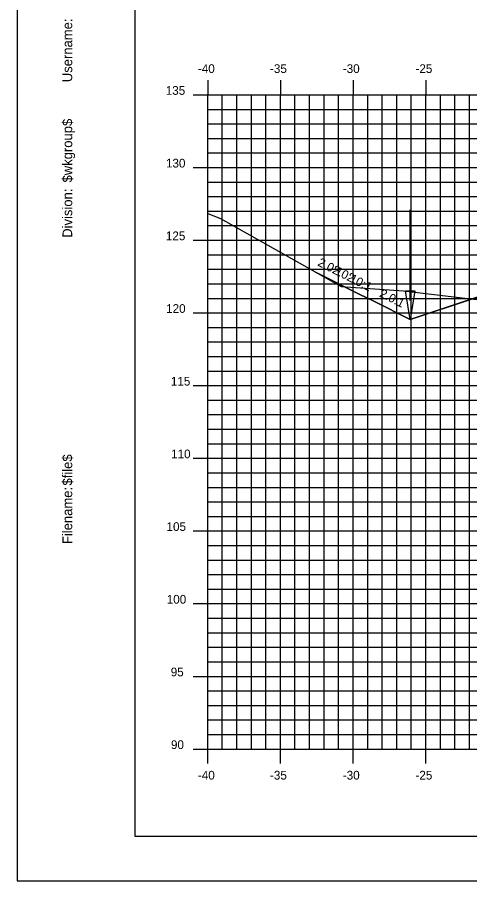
# Model space of a CAD drawing. Extents: x 850598 to 870284, y 366541 to 366651.
# Drawn here: x 869447.1 to 869478.2, y 366541.2 to 366600.6 of the extents above; entities that cross this region are included whole.
import ezdxf

# ---------------------------------------------------------------- set-up
doc = ezdxf.new("R2010")
doc.units = 0
for name, color, linetype in [('ANNOTATION', 7, 'Continuous'), ('BORDER', 7, 'Continuous'), ('D_Drainage_Ditch_Line', 7, 'Continuous'), ('D_Roadway_Centerline', 7, 'Continuous'), ('D_Roadway_SlopeLines', 7, 'Continuous'), ('H_V ANNOTATION', 7, 'Continuous'), ('MAJOR', 7, 'Continuous'), ('MINOR', 7, 'Continuous'), ('PLOT BOUNDARY', 7, 'Continuous'), ('S_Roadway_Centerline', 7, 'Continuous')]:
    doc.layers.add(name, color=color, linetype=linetype)

msp = doc.modelspace()

# ---------------------------------------------------------------- linework, layer by layer
at = {"layer": 'BORDER'}
for p, q in [((869455.204, 366649.225), (869455.204, 366544.225)), ((869455.204, 366544.225), (869615.204, 366544.225))]:
    msp.add_line(p, q, dxfattribs=at)
at = {"layer": 'D_Drainage_Ditch_Line'}
msp.add_line((869474.12, 366581.081), (869474.121, 366587.324), dxfattribs=at)
msp.add_lwpolyline([(869473.792, 366581.737), (869474.448, 366581.737), (869474.12, 366579.769)], close=True, dxfattribs=at)
at = {"layer": 'D_Roadway_Centerline'}
msp.add_lwpolyline([(869467.614, 366583.033), (869468.614, 366582.528), (869469.614, 366582.025), (869470.614, 366581.522), (869471.614, 366581.022), (869474.12, 366579.769), (869478.61, 366581.265), (869485.203, 366583.463), (869489.203, 366583.583), (869500.203, 366582.923), (869511.203, 366582.263), (869515.203, 366582.023), (869517.203, 366581.903), (869524.52, 366579.464), (869556.653, 366568.222), (869563.94, 366565.672), (869573.802, 366562.222), (869577.802, 366562.222)], dxfattribs=at)
at = {"layer": 'D_Roadway_SlopeLines'}
for points in [[(869489.203, 366583.583), (869485.203, 366583.463), (869474.12, 366579.769)], [(869474.12, 366579.769), (869471.614, 366581.022), (869470.614, 366581.522), (869469.614, 366582.025), (869468.614, 366582.528), (869467.614, 366583.033)]]:
    msp.add_lwpolyline(points, dxfattribs=at)
at = {"layer": 'MAJOR'}
for p, q in [((869460.203, 366596.227), (869460.203, 366595.225)), ((869460.203, 366596.227), (869460.203, 366595.225)), ((869465.203, 366596.227), (869465.203, 366595.225)), ((869465.203, 366596.227), (869465.203, 366595.225)), ((869470.203, 366596.227), (869470.203, 366595.225)), ((869470.203, 366596.227), (869470.203, 366595.225)), ((869475.203, 366596.227), (869475.203, 366595.225)), ((869475.203, 366596.227), (869475.203, 366595.225)), ((869459.201, 366595.225), (869460.203, 366595.225)), ((869459.201, 366595.225), (869460.203, 366595.225)), ((869460.203, 366595.225), (869600.203, 366595.225)), ((869460.203, 366550.225), (869460.203, 366595.225)), ((869460.203, 366550.225), (869460.203, 366595.225)), ((869460.203, 366595.225), (869600.203, 366595.225)), ((869460.203, 366595.225), (869600.203, 366595.225)), ((869460.203, 366550.225), (869460.203, 366595.225)), ((869460.203, 366550.225), (869460.203, 366595.225)), ((869460.203, 366595.225), (869600.203, 366595.225)), ((869465.203, 366550.225), (869465.203, 366595.225)), ((869465.203, 366550.225), (869465.203, 366595.225)), ((869470.203, 366550.225), (869470.203, 366595.225)), ((869470.203, 366550.225), (869470.203, 366595.225)), ((869475.203, 366550.225), (869475.203, 366595.225)), ((869475.203, 366550.225), (869475.203, 366595.225)), ((869459.201, 366590.225), (869460.203, 366590.225)), ((869459.201, 366590.225), (869460.203, 366590.225)), ((869460.203, 366590.225), (869600.203, 366590.225)), ((869460.203, 366590.225), (869600.203, 366590.225)), ((869459.201, 366585.225), (869460.203, 366585.225)), ((869459.201, 366585.225), (869460.203, 366585.225)), ((869460.203, 366585.225), (869600.203, 366585.225)), ((869460.203, 366585.225), (869600.203, 366585.225)), ((869459.201, 366580.225), (869460.203, 366580.225)), ((869459.201, 366580.225), (869460.203, 366580.225)), ((869460.203, 366580.225), (869600.203, 366580.225)), ((869460.203, 366580.225), (869600.203, 366580.225)), ((869459.201, 366575.225), (869460.203, 366575.225)), ((869459.201, 366575.225), (869460.203, 366575.225)), ((869460.203, 366575.225), (869600.203, 366575.225)), ((869460.203, 366575.225), (869600.203, 366575.225)), ((869459.201, 366570.225), (869460.203, 366570.225)), ((869459.201, 366570.225), (869460.203, 366570.225)), ((869460.203, 366570.225), (869600.203, 366570.225)), ((869460.203, 366570.225), (869600.203, 366570.225)), ((869459.201, 366565.225), (869460.203, 366565.225)), ((869459.201, 366565.225), (869460.203, 366565.225)), ((869460.203, 366565.225), (869600.203, 366565.225)), ((869460.203, 366565.225), (869600.203, 366565.225)), ((869459.201, 366560.225), (869460.203, 366560.225)), ((869459.201, 366560.225), (869460.203, 366560.225)), ((869460.203, 366560.225), (869600.203, 366560.225)), ((869460.203, 366560.225), (869600.203, 366560.225)), ((869459.201, 366555.225), (869460.203, 366555.225)), ((869459.201, 366555.225), (869460.203, 366555.225)), ((869460.203, 366555.225), (869600.203, 366555.225)), ((869460.203, 366555.225), (869600.203, 366555.225)), ((869459.201, 366550.225), (869460.203, 366550.225)), ((869459.201, 366550.225), (869460.203, 366550.225)), ((869460.203, 366550.225), (869600.203, 366550.225)), ((869460.203, 366550.225), (869600.203, 366550.225)), ((869460.203, 366549.223), (869460.203, 366550.225)), ((869460.203, 366550.225), (869600.203, 366550.225)), ((869460.203, 366550.225), (869600.203, 366550.225)), ((869460.203, 366549.223), (869460.203, 366550.225)), ((869465.203, 366549.223), (869465.203, 366550.225)), ((869465.203, 366549.223), (869465.203, 366550.225)), ((869470.203, 366549.223), (869470.203, 366550.225)), ((869470.203, 366549.223), (869470.203, 366550.225)), ((869475.203, 366549.223), (869475.203, 366550.225)), ((869475.203, 366549.223), (869475.203, 366550.225))]:
    msp.add_line(p, q, dxfattribs=at)
at = {"layer": 'MINOR'}
for p, q in [((869461.203, 366550.225), (869461.203, 366595.225)), ((869461.203, 366550.225), (869461.203, 366595.225)), ((869462.203, 366550.225), (869462.203, 366595.225)), ((869462.203, 366550.225), (869462.203, 366595.225)), ((869463.203, 366550.225), (869463.203, 366595.225)), ((869463.203, 366550.225), (869463.203, 366595.225)), ((869464.203, 366550.225), (869464.203, 366595.225)), ((869464.203, 366550.225), (869464.203, 366595.225)), ((869466.203, 366550.225), (869466.203, 366595.225)), ((869466.203, 366550.225), (869466.203, 366595.225)), ((869467.203, 366550.225), (869467.203, 366595.225)), ((869467.203, 366550.225), (869467.203, 366595.225)), ((869468.203, 366550.225), (869468.203, 366595.225)), ((869468.203, 366550.225), (869468.203, 366595.225)), ((869469.203, 366550.225), (869469.203, 366595.225)), ((869469.203, 366550.225), (869469.203, 366595.225)), ((869471.203, 366550.225), (869471.203, 366595.225)), ((869471.203, 366550.225), (869471.203, 366595.225)), ((869472.203, 366550.225), (869472.203, 366595.225)), ((869472.203, 366550.225), (869472.203, 366595.225)), ((869473.203, 366550.225), (869473.203, 366595.225)), ((869473.203, 366550.225), (869473.203, 366595.225)), ((869474.203, 366550.225), (869474.203, 366595.225)), ((869474.203, 366550.225), (869474.203, 366595.225)), ((869476.203, 366550.225), (869476.203, 366595.225)), ((869476.203, 366550.225), (869476.203, 366595.225)), ((869477.203, 366550.225), (869477.203, 366595.225)), ((869477.203, 366550.225), (869477.203, 366595.225)), ((869478.203, 366550.225), (869478.203, 366595.225)), ((869478.203, 366550.225), (869478.203, 366595.225)), ((869460.203, 366594.225), (869600.203, 366594.225)), ((869460.203, 366594.225), (869461.205, 366594.225)), ((869460.203, 366594.225), (869600.203, 366594.225)), ((869460.203, 366594.225), (869461.205, 366594.225)), ((869460.203, 366593.225), (869600.203, 366593.225)), ((869460.203, 366593.225), (869461.205, 366593.225)), ((869460.203, 366593.225), (869600.203, 366593.225)), ((869460.203, 366593.225), (869461.205, 366593.225)), ((869460.203, 366592.225), (869600.203, 366592.225)), ((869460.203, 366592.225), (869461.205, 366592.225)), ((869460.203, 366592.225), (869600.203, 366592.225)), ((869460.203, 366592.225), (869461.205, 366592.225)), ((869460.203, 366591.225), (869600.203, 366591.225)), ((869460.203, 366591.225), (869461.205, 366591.225)), ((869460.203, 366591.225), (869600.203, 366591.225)), ((869460.203, 366591.225), (869461.205, 366591.225)), ((869460.203, 366589.225), (869600.203, 366589.225)), ((869460.203, 366589.225), (869461.205, 366589.225)), ((869460.203, 366589.225), (869600.203, 366589.225)), ((869460.203, 366589.225), (869461.205, 366589.225)), ((869460.203, 366588.225), (869600.203, 366588.225)), ((869460.203, 366588.225), (869461.205, 366588.225)), ((869460.203, 366588.225), (869600.203, 366588.225)), ((869460.203, 366588.225), (869461.205, 366588.225)), ((869460.203, 366587.225), (869600.203, 366587.225)), ((869460.203, 366587.225), (869461.205, 366587.225)), ((869460.203, 366587.225), (869600.203, 366587.225)), ((869460.203, 366587.225), (869461.205, 366587.225)), ((869460.203, 366586.225), (869600.203, 366586.225)), ((869460.203, 366586.225), (869461.205, 366586.225)), ((869460.203, 366586.225), (869600.203, 366586.225)), ((869460.203, 366586.225), (869461.205, 366586.225)), ((869460.203, 366584.225), (869600.203, 366584.225)), ((869460.203, 366584.225), (869461.205, 366584.225)), ((869460.203, 366584.225), (869600.203, 366584.225)), ((869460.203, 366584.225), (869461.205, 366584.225)), ((869460.203, 366583.225), (869600.203, 366583.225)), ((869460.203, 366583.225), (869461.205, 366583.225)), ((869460.203, 366583.225), (869600.203, 366583.225)), ((869460.203, 366583.225), (869461.205, 366583.225)), ((869460.203, 366582.225), (869600.203, 366582.225)), ((869460.203, 366582.225), (869461.205, 366582.225)), ((869460.203, 366582.225), (869600.203, 366582.225)), ((869460.203, 366582.225), (869461.205, 366582.225)), ((869460.203, 366581.225), (869600.203, 366581.225)), ((869460.203, 366581.225), (869461.205, 366581.225)), ((869460.203, 366581.225), (869600.203, 366581.225)), ((869460.203, 366581.225), (869461.205, 366581.225)), ((869460.203, 366579.225), (869600.203, 366579.225)), ((869460.203, 366579.225), (869461.205, 366579.225)), ((869460.203, 366579.225), (869600.203, 366579.225)), ((869460.203, 366579.225), (869461.205, 366579.225)), ((869460.203, 366578.225), (869600.203, 366578.225)), ((869460.203, 366578.225), (869461.205, 366578.225)), ((869460.203, 366578.225), (869600.203, 366578.225)), ((869460.203, 366578.225), (869461.205, 366578.225)), ((869460.203, 366577.225), (869600.203, 366577.225)), ((869460.203, 366577.225), (869461.205, 366577.225)), ((869460.203, 366577.225), (869600.203, 366577.225)), ((869460.203, 366577.225), (869461.205, 366577.225)), ((869460.203, 366576.225), (869600.203, 366576.225)), ((869460.203, 366576.225), (869461.205, 366576.225)), ((869460.203, 366576.225), (869600.203, 366576.225)), ((869460.203, 366576.225), (869461.205, 366576.225)), ((869460.203, 366574.225), (869600.203, 366574.225)), ((869460.203, 366574.225), (869461.205, 366574.225)), ((869460.203, 366574.225), (869600.203, 366574.225)), ((869460.203, 366574.225), (869461.205, 366574.225)), ((869460.203, 366573.225), (869600.203, 366573.225)), ((869460.203, 366573.225), (869461.205, 366573.225)), ((869460.203, 366573.225), (869600.203, 366573.225)), ((869460.203, 366573.225), (869461.205, 366573.225)), ((869460.203, 366572.225), (869600.203, 366572.225)), ((869460.203, 366572.225), (869461.205, 366572.225)), ((869460.203, 366572.225), (869600.203, 366572.225)), ((869460.203, 366572.225), (869461.205, 366572.225)), ((869460.203, 366571.225), (869600.203, 366571.225)), ((869460.203, 366571.225), (869461.205, 366571.225)), ((869460.203, 366571.225), (869600.203, 366571.225)), ((869460.203, 366571.225), (869461.205, 366571.225)), ((869460.203, 366569.225), (869600.203, 366569.225)), ((869460.203, 366569.225), (869461.205, 366569.225)), ((869460.203, 366569.225), (869600.203, 366569.225)), ((869460.203, 366569.225), (869461.205, 366569.225)), ((869460.203, 366568.225), (869600.203, 366568.225)), ((869460.203, 366568.225), (869461.205, 366568.225)), ((869460.203, 366568.225), (869600.203, 366568.225)), ((869460.203, 366568.225), (869461.205, 366568.225)), ((869460.203, 366567.225), (869600.203, 366567.225)), ((869460.203, 366567.225), (869461.205, 366567.225)), ((869460.203, 366567.225), (869600.203, 366567.225)), ((869460.203, 366567.225), (869461.205, 366567.225)), ((869460.203, 366566.225), (869600.203, 366566.225)), ((869460.203, 366566.225), (869461.205, 366566.225)), ((869460.203, 366566.225), (869600.203, 366566.225)), ((869460.203, 366566.225), (869461.205, 366566.225)), ((869460.203, 366564.225), (869600.203, 366564.225)), ((869460.203, 366564.225), (869461.205, 366564.225)), ((869460.203, 366564.225), (869600.203, 366564.225)), ((869460.203, 366564.225), (869461.205, 366564.225)), ((869460.203, 366563.225), (869600.203, 366563.225)), ((869460.203, 366563.225), (869461.205, 366563.225)), ((869460.203, 366563.225), (869600.203, 366563.225)), ((869460.203, 366563.225), (869461.205, 366563.225)), ((869460.203, 366562.225), (869600.203, 366562.225)), ((869460.203, 366562.225), (869461.205, 366562.225)), ((869460.203, 366562.225), (869600.203, 366562.225)), ((869460.203, 366562.225), (869461.205, 366562.225)), ((869460.203, 366561.225), (869600.203, 366561.225)), ((869460.203, 366561.225), (869461.205, 366561.225)), ((869460.203, 366561.225), (869600.203, 366561.225)), ((869460.203, 366561.225), (869461.205, 366561.225)), ((869460.203, 366559.225), (869600.203, 366559.225)), ((869460.203, 366559.225), (869461.205, 366559.225)), ((869460.203, 366559.225), (869600.203, 366559.225)), ((869460.203, 366559.225), (869461.205, 366559.225)), ((869460.203, 366558.225), (869600.203, 366558.225)), ((869460.203, 366558.225), (869461.205, 366558.225)), ((869460.203, 366558.225), (869600.203, 366558.225)), ((869460.203, 366558.225), (869461.205, 366558.225)), ((869460.203, 366557.225), (869600.203, 366557.225)), ((869460.203, 366557.225), (869461.205, 366557.225)), ((869460.203, 366557.225), (869600.203, 366557.225)), ((869460.203, 366557.225), (869461.205, 366557.225)), ((869460.203, 366556.225), (869600.203, 366556.225)), ((869460.203, 366556.225), (869461.205, 366556.225)), ((869460.203, 366556.225), (869600.203, 366556.225)), ((869460.203, 366556.225), (869461.205, 366556.225)), ((869460.203, 366554.225), (869600.203, 366554.225)), ((869460.203, 366554.225), (869461.205, 366554.225)), ((869460.203, 366554.225), (869600.203, 366554.225)), ((869460.203, 366554.225), (869461.205, 366554.225)), ((869460.203, 366553.225), (869600.203, 366553.225)), ((869460.203, 366553.225), (869461.205, 366553.225)), ((869460.203, 366553.225), (869600.203, 366553.225)), ((869460.203, 366553.225), (869461.205, 366553.225)), ((869460.203, 366552.225), (869600.203, 366552.225)), ((869460.203, 366552.225), (869461.205, 366552.225)), ((869460.203, 366552.225), (869600.203, 366552.225)), ((869460.203, 366552.225), (869461.205, 366552.225)), ((869460.203, 366551.225), (869600.203, 366551.225)), ((869460.203, 366551.225), (869461.205, 366551.225)), ((869460.203, 366551.225), (869600.203, 366551.225)), ((869460.203, 366551.225), (869461.205, 366551.225))]:
    msp.add_line(p, q, dxfattribs=at)
at = {"layer": 'PLOT BOUNDARY'}
msp.add_lwpolyline([(869447.11, 366541.166), (869617.11, 366541.166), (869617.11, 366651.166), (869447.11, 366651.166)], close=True, dxfattribs=at)
at = {"layer": 'S_Roadway_Centerline'}
msp.add_lwpolyline([(869460.203, 366587.066), (869461.089, 366586.706), (869469.384, 366582.037), (869473.672, 366581.748), (869478.665, 366581.146), (869483.646, 366582.329), (869483.808, 366582.36), (869483.903, 366582.371), (869484.139, 366582.403), (869491.406, 366583.387), (869493.826, 366583.443), (869495.825, 366583.485), (869502.122, 366583.162), (869506.33, 366582.962), (869510.308, 366582.753), (869517.42, 366582.346), (869519.91, 366582.077), (869521.076, 366581.964), (869528.609, 366579.768)], dxfattribs=at)

# ---------------------------------------------------------------- texts
at = {"layer": 'ANNOTATION'}
for rotation, p in [(333.20339, (869467.713, 366583.504)), (333.26944, (869468.712, 366582.999)), (333.33562, (869469.71, 366582.495)), (333.4255, (869471.961, 366581.367))]:
    msp.add_text('2.0:1', height=0.6, rotation=rotation, dxfattribs=at).set_placement(p)
at = {"layer": 'BORDER'}
for s, p in [('Username:', (869450.888, 366596.093)), ('$wkgroup$', (869450.888, 366589.195)), ('Division:', (869450.888, 366585.391)), ('$file$', (869450.888, 366568.351)), ('Filename:', (869450.888, 366564.324))]:
    msp.add_text(s, height=0.6696, rotation=90, dxfattribs=at).set_placement(p)
at = {"layer": 'H_V ANNOTATION'}
for s, p in [('-40', (869459.529, 366596.725)), ('-35', (869464.484, 366596.725)), ('-30', (869469.492, 366596.725)), ('-25', (869474.489, 366596.725)), ('135', (869457.317, 366595.225)), ('130', (869457.333, 366590.225)), ('125', (869457.328, 366585.225)), ('120', (869457.344, 366580.225)), ('115', (869457.671, 366575.225)), ('110', (869457.687, 366570.225)), ('105', (869457.371, 366565.225)), ('100', (869457.387, 366560.225)), ('95', (869457.66, 366555.225)), ('90', (869457.676, 366550.225)), ('-40', (869459.529, 366548.125)), ('-35', (869464.484, 366548.125)), ('-30', (869469.492, 366548.125)), ('-25', (869474.489, 366548.125))]:
    msp.add_text(s, height=0.6, dxfattribs=at).set_placement(p)

doc.saveas('drawing.dxf')
